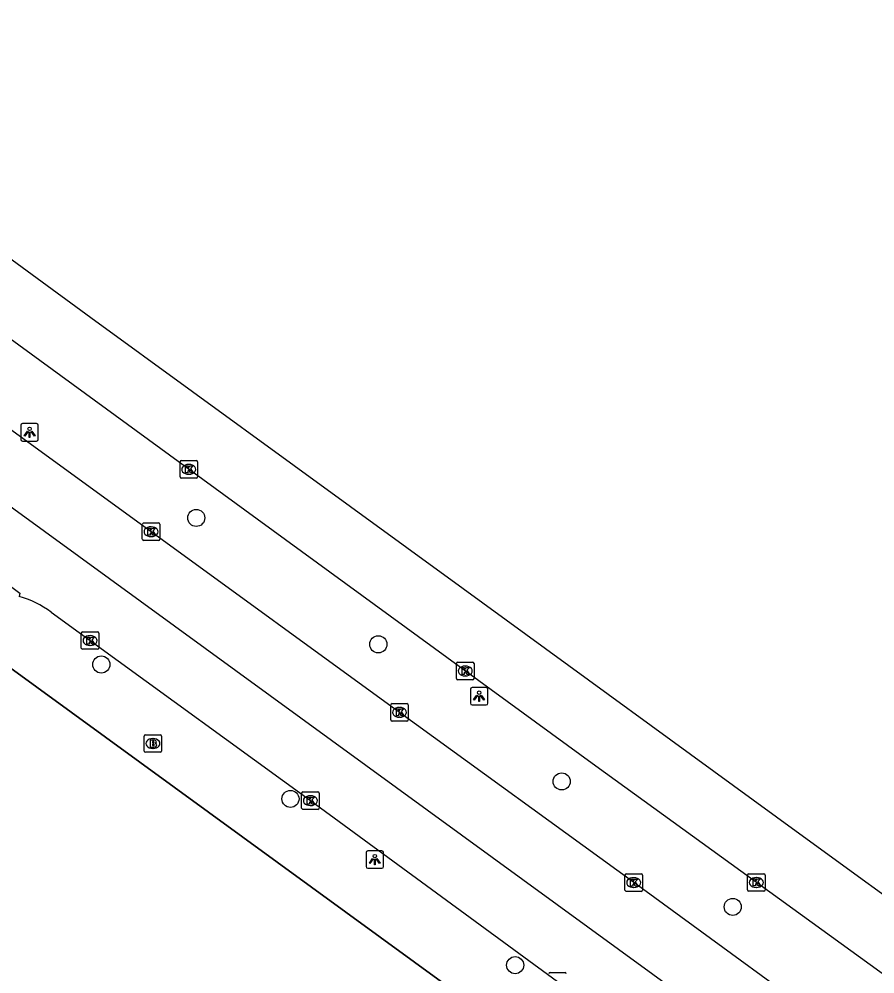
# Model space of a CAD drawing. Extents: x 159040 to 160094, y 381214 to 382518.
# Drawn here: x 159865.9 to 159914.8, y 382296.4 to 382351 of the extents above; entities that cross this region are included whole.
import ezdxf

# ---------------------------------------------------------------- set-up
doc = ezdxf.new("R2010")
doc.units = 0
for name, color, linetype in [('IMGEO_Boom', 7, 'Continuous'), ('IMGEO_Brandkraan', 7, 'Continuous'), ('IMGEO_Hek', 7, 'Continuous'), ('IMGEO_Kolk', 7, 'Continuous'), ('IMGEO_Lichtpunt', 7, 'Continuous'), ('IMGEO_Rijbaan_lokaal_gesloten', 7, 'Continuous'), ('IMGEO_Rijbaan_lokaal_open', 7, 'Continuous'), ('IMGEO_Rijbaan_regionaal_gesloten', 7, 'Continuous'), ('IMGEO_Voetpad_open', 7, 'Continuous')]:
    doc.layers.add(name, color=color, linetype=linetype)

msp = doc.modelspace()

# ---------------------------------------------------------------- linework, layer by layer
at = {"layer": 'IMGEO_Boom'}
for centre in [(159876.002, 382322.46), (159886.4, 382315.236), (159870.578, 382314.082), (159896.873, 382307.4), (159881.381, 382306.402), (159906.643, 382300.23), (159894.219, 382296.899)]:
    msp.add_circle(centre, 0.489, dxfattribs=at)
at = {"layer": 'IMGEO_Brandkraan'}
for p, q in [((159873.024, 382309.139), (159873.024, 382309.991)), ((159873.099, 382310.065), (159873.951, 382310.065)), ((159873.512, 382309.845), (159873.537, 382309.845)), ((159874.025, 382309.991), (159874.025, 382309.139)), ((159873.535, 382309.285), (159873.51, 382309.285)), ((159873.951, 382309.065), (159873.099, 382309.065))]:
    msp.add_line(p, q, dxfattribs=at)
for points in [[(159873.024, 382309.139), (159873.024, 382309.991)], [(159873.099, 382310.065), (159873.951, 382310.065)], [(159873.372, 382309.765), (159873.372, 382309.365), (159873.585, 382309.365)], [(159873.603, 382309.765), (159873.372, 382309.765)], [(159873.551, 382309.684), (159873.497, 382309.684), (159873.497, 382309.608)], [(159874.025, 382309.991), (159874.025, 382309.139)], [(159873.497, 382309.608), (159873.55, 382309.608)], [(159873.559, 382309.532), (159873.497, 382309.532), (159873.497, 382309.451)], [(159873.497, 382309.451), (159873.559, 382309.451)], [(159873.951, 382309.065), (159873.099, 382309.065)]]:
    msp.add_lwpolyline(points, dxfattribs=at)
for centre, radius, start, end in [((159873.101, 382309.989), 0.0765, 91.552, 178.448), ((159873.101, 382309.989), 0.0765, 91.552, 178.448), ((159873.552, 382309.646), 0.0379, 267.8285, 90.9355), ((159873.607, 382309.62), 0.145, 59.4692, 91.5367), ((159873.632, 382309.667), 0.0922, 285.5137, 58.1501), ((159873.949, 382309.989), 0.0765, 1.552, 88.448), ((159873.949, 382309.989), 0.0765, 1.552, 88.448), ((159873.101, 382309.141), 0.0765, 181.552, 268.448), ((159873.101, 382309.141), 0.0765, 181.552, 268.448), ((159873.56, 382309.491), 0.0404, 269.8759, 90.5077), ((159873.591, 382309.616), 0.251, 268.6676, 293.5347), ((159873.637, 382309.475), 0.105, 301.3115, 78.989), ((159873.949, 382309.141), 0.0765, 271.552, 358.448), ((159873.949, 382309.141), 0.0765, 271.552, 358.448)]:
    msp.add_arc(centre, radius, start, end, dxfattribs=at)
for centre, major_axis, ratio, start_param, end_param in [((159873.511, 382309.565), (-0.387, 0.002), 0.722429, 4.712389, 7.853982), ((159873.536, 382309.565), (-0.39, 0.002), 0.717154, 1.570796, 4.712389)]:
    msp.add_ellipse(centre, major_axis=major_axis, ratio=ratio, start_param=start_param, end_param=end_param, dxfattribs=at)
at = {"layer": 'IMGEO_Hek'}
msp.add_lwpolyline([(159862.948, 382315.648), (159929.854, 382266.916)], dxfattribs=at)
at = {"layer": 'IMGEO_Kolk'}
for p, q in [((159875.073, 382324.81), (159875.073, 382325.662)), ((159875.148, 382325.736), (159876, 382325.736)), ((159875.561, 382325.516), (159875.586, 382325.516)), ((159876.074, 382325.662), (159876.074, 382324.81)), ((159875.584, 382324.956), (159875.559, 382324.956)), ((159876, 382324.736), (159875.148, 382324.736)), ((159872.921, 382321.245), (159872.921, 382322.097)), ((159872.996, 382322.171), (159873.848, 382322.171)), ((159873.409, 382321.951), (159873.434, 382321.951)), ((159873.922, 382322.097), (159873.922, 382321.245)), ((159873.848, 382321.171), (159872.996, 382321.171)), ((159873.432, 382321.391), (159873.407, 382321.391)), ((159869.436, 382315.025), (159869.436, 382315.877)), ((159869.511, 382315.951), (159870.363, 382315.951)), ((159869.924, 382315.731), (159869.949, 382315.731)), ((159870.437, 382315.877), (159870.437, 382315.025)), ((159869.947, 382315.171), (159869.922, 382315.171)), ((159870.363, 382314.951), (159869.511, 382314.951)), ((159890.867, 382313.285), (159890.867, 382314.137)), ((159890.942, 382314.211), (159891.794, 382314.211)), ((159891.868, 382314.137), (159891.868, 382313.285)), ((159891.355, 382313.991), (159891.38, 382313.991)), ((159891.794, 382313.211), (159890.942, 382313.211)), ((159891.378, 382313.431), (159891.353, 382313.431)), ((159887.184, 382311.847), (159888.036, 382311.847)), ((159887.109, 382310.921), (159887.109, 382311.773)), ((159887.597, 382311.627), (159887.622, 382311.627)), ((159888.11, 382311.773), (159888.11, 382310.921)), ((159888.036, 382310.847), (159887.184, 382310.847)), ((159887.62, 382311.067), (159887.595, 382311.067)), ((159882.019, 382305.878), (159882.019, 382306.73)), ((159882.094, 382306.804), (159882.946, 382306.804)), ((159882.507, 382306.584), (159882.532, 382306.584)), ((159883.02, 382306.73), (159883.02, 382305.878)), ((159882.53, 382306.024), (159882.505, 382306.024)), ((159882.946, 382305.804), (159882.094, 382305.804)), ((159900.487, 382301.193), (159900.487, 382302.045)), ((159900.562, 382302.119), (159901.414, 382302.119)), ((159901.488, 382302.045), (159901.488, 382301.193)), ((159907.491, 382301.198), (159907.491, 382302.05)), ((159907.566, 382302.124), (159908.418, 382302.124)), ((159908.492, 382302.05), (159908.492, 382301.198)), ((159900.975, 382301.899), (159901, 382301.899)), ((159907.979, 382301.904), (159908.004, 382301.904)), ((159901.414, 382301.119), (159900.562, 382301.119)), ((159900.998, 382301.339), (159900.973, 382301.339)), ((159908.418, 382301.124), (159907.566, 382301.124)), ((159908.002, 382301.344), (159907.977, 382301.344)), ((159896.212, 382296.474), (159897.064, 382296.474))]:
    msp.add_line(p, q, dxfattribs=at)
for points in [[(159875.073, 382324.81), (159875.073, 382325.662)], [(159875.148, 382325.736), (159876, 382325.736)], [(159876.074, 382325.662), (159876.074, 382324.81)], [(159875.394, 382325.436), (159875.517, 382325.436), (159875.517, 382325.285), (159875.647, 382325.436), (159875.811, 382325.436), (159875.665, 382325.285), (159875.818, 382325.036), (159875.666, 382325.036), (159875.581, 382325.2), (159875.517, 382325.133), (159875.517, 382325.036), (159875.394, 382325.036), (159875.394, 382325.436)], [(159876, 382324.736), (159875.148, 382324.736)], [(159872.921, 382321.245), (159872.921, 382322.097)], [(159872.996, 382322.171), (159873.848, 382322.171)], [(159873.242, 382321.871), (159873.365, 382321.871), (159873.365, 382321.72), (159873.495, 382321.871), (159873.659, 382321.871), (159873.513, 382321.72), (159873.666, 382321.471), (159873.514, 382321.471), (159873.429, 382321.635), (159873.365, 382321.568), (159873.365, 382321.471), (159873.242, 382321.471), (159873.242, 382321.871)], [(159873.922, 382322.097), (159873.922, 382321.245)], [(159873.848, 382321.171), (159872.996, 382321.171)], [(159869.436, 382315.025), (159869.436, 382315.877)], [(159869.511, 382315.951), (159870.363, 382315.951)], [(159870.437, 382315.877), (159870.437, 382315.025)], [(159869.757, 382315.651), (159869.88, 382315.651), (159869.88, 382315.5), (159870.01, 382315.651), (159870.174, 382315.651), (159870.028, 382315.5), (159870.181, 382315.251), (159870.029, 382315.251), (159869.944, 382315.415), (159869.88, 382315.348), (159869.88, 382315.251), (159869.757, 382315.251), (159869.757, 382315.651)], [(159870.363, 382314.951), (159869.511, 382314.951)], [(159890.867, 382313.285), (159890.867, 382314.137)], [(159890.942, 382314.211), (159891.794, 382314.211)], [(159891.868, 382314.137), (159891.868, 382313.285)], [(159891.188, 382313.911), (159891.311, 382313.911), (159891.311, 382313.76), (159891.441, 382313.911), (159891.605, 382313.911), (159891.459, 382313.76), (159891.612, 382313.511), (159891.46, 382313.511), (159891.375, 382313.675), (159891.311, 382313.608), (159891.311, 382313.511), (159891.188, 382313.511), (159891.188, 382313.911)], [(159891.794, 382313.211), (159890.942, 382313.211)], [(159887.184, 382311.847), (159888.036, 382311.847)], [(159887.109, 382310.921), (159887.109, 382311.773)], [(159887.43, 382311.547), (159887.553, 382311.547), (159887.553, 382311.396), (159887.683, 382311.547), (159887.847, 382311.547), (159887.701, 382311.396), (159887.854, 382311.147), (159887.702, 382311.147), (159887.617, 382311.311), (159887.553, 382311.244), (159887.553, 382311.147), (159887.43, 382311.147), (159887.43, 382311.547)], [(159888.11, 382311.773), (159888.11, 382310.921)], [(159888.036, 382310.847), (159887.184, 382310.847)], [(159882.019, 382305.878), (159882.019, 382306.73)], [(159882.094, 382306.804), (159882.946, 382306.804)], [(159882.34, 382306.504), (159882.463, 382306.504), (159882.463, 382306.353), (159882.593, 382306.504), (159882.757, 382306.504), (159882.611, 382306.353), (159882.764, 382306.104), (159882.612, 382306.104), (159882.527, 382306.268), (159882.463, 382306.201), (159882.463, 382306.104), (159882.34, 382306.104), (159882.34, 382306.504)], [(159883.02, 382306.73), (159883.02, 382305.878)], [(159882.946, 382305.804), (159882.094, 382305.804)], [(159900.487, 382301.193), (159900.487, 382302.045)], [(159900.562, 382302.119), (159901.414, 382302.119)], [(159901.488, 382302.045), (159901.488, 382301.193)], [(159907.491, 382301.198), (159907.491, 382302.05)], [(159907.566, 382302.124), (159908.418, 382302.124)], [(159908.492, 382302.05), (159908.492, 382301.198)], [(159900.808, 382301.819), (159900.931, 382301.819), (159900.931, 382301.668), (159901.061, 382301.819), (159901.225, 382301.819), (159901.079, 382301.668), (159901.232, 382301.419), (159901.08, 382301.419), (159900.995, 382301.583), (159900.931, 382301.516), (159900.931, 382301.419), (159900.808, 382301.419), (159900.808, 382301.819)], [(159907.812, 382301.824), (159907.935, 382301.824), (159907.935, 382301.673), (159908.065, 382301.824), (159908.229, 382301.824), (159908.083, 382301.673), (159908.236, 382301.424), (159908.084, 382301.424), (159907.999, 382301.588), (159907.935, 382301.521), (159907.935, 382301.424), (159907.812, 382301.424), (159907.812, 382301.824)], [(159901.414, 382301.119), (159900.562, 382301.119)], [(159908.418, 382301.124), (159907.566, 382301.124)], [(159896.212, 382296.474), (159897.064, 382296.474)]]:
    msp.add_lwpolyline(points, dxfattribs=at)
for centre, start, end in [((159875.15, 382325.66), 91.552, 178.448), ((159875.15, 382325.66), 91.552, 178.448), ((159875.998, 382325.66), 1.552, 88.448), ((159875.998, 382325.66), 1.552, 88.448), ((159875.15, 382324.812), 181.552, 268.448), ((159875.15, 382324.812), 181.552, 268.448), ((159875.998, 382324.812), 271.552, 358.448), ((159875.998, 382324.812), 271.552, 358.448), ((159872.998, 382322.095), 91.552, 178.448), ((159872.998, 382322.095), 91.552, 178.448), ((159873.846, 382322.095), 1.552, 88.448), ((159873.846, 382322.095), 1.552, 88.448), ((159872.998, 382321.247), 181.552, 268.448), ((159872.998, 382321.247), 181.552, 268.448), ((159873.846, 382321.247), 271.552, 358.448), ((159873.846, 382321.247), 271.552, 358.448), ((159869.513, 382315.875), 91.552, 178.448), ((159869.513, 382315.875), 91.552, 178.448), ((159870.361, 382315.875), 1.552, 88.448), ((159870.361, 382315.875), 1.552, 88.448), ((159869.513, 382315.027), 181.552, 268.448), ((159869.513, 382315.027), 181.552, 268.448), ((159870.361, 382315.027), 271.552, 358.448), ((159870.361, 382315.027), 271.552, 358.448), ((159890.944, 382314.135), 91.552, 178.448), ((159890.944, 382314.135), 91.552, 178.448), ((159891.792, 382314.135), 1.552, 88.448), ((159891.792, 382314.135), 1.552, 88.448), ((159890.944, 382313.287), 181.552, 268.448), ((159890.944, 382313.287), 181.552, 268.448), ((159891.792, 382313.287), 271.552, 358.448), ((159891.792, 382313.287), 271.552, 358.448), ((159887.186, 382311.771), 91.552, 178.448), ((159887.186, 382311.771), 91.552, 178.448), ((159888.034, 382311.771), 1.552, 88.448), ((159888.034, 382311.771), 1.552, 88.448), ((159887.186, 382310.923), 181.552, 268.448), ((159887.186, 382310.923), 181.552, 268.448), ((159888.034, 382310.923), 271.552, 358.448), ((159888.034, 382310.923), 271.552, 358.448), ((159882.096, 382306.728), 91.552, 178.448), ((159882.096, 382306.728), 91.552, 178.448), ((159882.944, 382306.728), 1.552, 88.448), ((159882.944, 382306.728), 1.552, 88.448), ((159882.096, 382305.88), 181.552, 268.448), ((159882.096, 382305.88), 181.552, 268.448), ((159882.944, 382305.88), 271.552, 358.448), ((159882.944, 382305.88), 271.552, 358.448), ((159900.564, 382302.043), 91.552, 178.448), ((159900.564, 382302.043), 91.552, 178.448), ((159901.412, 382302.043), 1.552, 88.448), ((159901.412, 382302.043), 1.552, 88.448), ((159907.568, 382302.048), 91.552, 178.448), ((159907.568, 382302.048), 91.552, 178.448), ((159908.416, 382302.048), 1.552, 88.448), ((159908.416, 382302.048), 1.552, 88.448), ((159900.564, 382301.195), 181.552, 268.448), ((159900.564, 382301.195), 181.552, 268.448), ((159901.412, 382301.195), 271.552, 358.448), ((159901.412, 382301.195), 271.552, 358.448), ((159907.568, 382301.2), 181.552, 268.448), ((159907.568, 382301.2), 181.552, 268.448), ((159908.416, 382301.2), 271.552, 358.448), ((159908.416, 382301.2), 271.552, 358.448), ((159896.214, 382296.398), 91.552, 178.448), ((159896.214, 382296.398), 91.552, 178.448), ((159897.062, 382296.398), 1.552, 88.448), ((159897.062, 382296.398), 1.552, 88.448)]:
    msp.add_arc(centre, 0.0765, start, end, dxfattribs=at)
for centre, major_axis, ratio, start_param, end_param in [((159875.56, 382325.236), (-0.387, 0.002), 0.722429, 4.712389, 7.853982), ((159875.585, 382325.236), (-0.39, 0.002), 0.717154, 1.570796, 4.712389), ((159873.408, 382321.671), (-0.387, 0.002), 0.722429, 4.712389, 7.853982), ((159873.433, 382321.671), (-0.39, 0.002), 0.717154, 1.570796, 4.712389), ((159869.923, 382315.451), (-0.387, 0.002), 0.722429, 4.712389, 7.853982), ((159869.948, 382315.451), (-0.39, 0.002), 0.717154, 1.570796, 4.712389), ((159891.354, 382313.711), (-0.387, 0.002), 0.722429, 4.712389, 7.853982), ((159891.379, 382313.711), (-0.39, 0.002), 0.717154, 1.570796, 4.712389), ((159887.596, 382311.347), (-0.387, 0.002), 0.722429, 4.712389, 7.853982), ((159887.621, 382311.347), (-0.39, 0.002), 0.717154, 1.570796, 4.712389), ((159882.506, 382306.304), (-0.387, 0.002), 0.722429, 4.712389, 7.853982), ((159882.531, 382306.304), (-0.39, 0.002), 0.717154, 1.570796, 4.712389), ((159900.974, 382301.619), (-0.387, 0.002), 0.722429, 4.712389, 7.853982), ((159900.999, 382301.619), (-0.39, 0.002), 0.717154, 1.570796, 4.712389), ((159907.978, 382301.624), (-0.387, 0.002), 0.722429, 4.712389, 7.853982), ((159908.003, 382301.624), (-0.39, 0.002), 0.717154, 1.570796, 4.712389)]:
    msp.add_ellipse(centre, major_axis=major_axis, ratio=ratio, start_param=start_param, end_param=end_param, dxfattribs=at)
at = {"layer": 'IMGEO_Lichtpunt'}
for p, q in [((159865.982, 382327.754), (159865.982, 382326.947)), ((159865.982, 382327.754), (159865.982, 382326.947)), ((159866.884, 382327.849), (159866.076, 382327.849)), ((159866.884, 382327.849), (159866.076, 382327.849)), ((159866.978, 382326.947), (159866.978, 382327.754)), ((159866.978, 382326.947), (159866.978, 382327.754)), ((159866.076, 382326.853), (159866.884, 382326.853)), ((159866.076, 382326.853), (159866.884, 382326.853)), ((159891.658, 382312.672), (159891.658, 382311.865)), ((159891.658, 382312.672), (159891.658, 382311.865)), ((159892.56, 382312.767), (159891.752, 382312.767)), ((159892.56, 382312.767), (159891.752, 382312.767)), ((159892.654, 382311.865), (159892.654, 382312.672)), ((159892.654, 382311.865), (159892.654, 382312.672)), ((159891.752, 382311.771), (159892.56, 382311.771)), ((159891.752, 382311.771), (159892.56, 382311.771)), ((159885.7, 382303.336), (159885.7, 382302.529)), ((159885.7, 382303.336), (159885.7, 382302.529)), ((159886.602, 382303.431), (159885.794, 382303.431)), ((159886.602, 382303.431), (159885.794, 382303.431)), ((159886.696, 382302.529), (159886.696, 382303.336)), ((159886.696, 382302.529), (159886.696, 382303.336)), ((159885.794, 382302.435), (159886.602, 382302.435)), ((159885.794, 382302.435), (159886.602, 382302.435))]:
    msp.add_line(p, q, dxfattribs=at)
for points in [[(159866.356, 382327.418), (159866.395, 382327.39), (159866.207, 382327.128), (159866.169, 382327.155), (159866.356, 382327.418)], [(159866.458, 382327.37), (159866.505, 382327.37), (159866.505, 382327.048), (159866.458, 382327.048), (159866.458, 382327.37)], [(159866.568, 382327.39), (159866.606, 382327.417), (159866.793, 382327.155), (159866.754, 382327.127), (159866.568, 382327.39)], [(159892.032, 382312.336), (159892.071, 382312.308), (159891.883, 382312.046), (159891.845, 382312.073), (159892.032, 382312.336)], [(159892.134, 382312.288), (159892.181, 382312.288), (159892.181, 382311.966), (159892.134, 382311.966), (159892.134, 382312.288)], [(159892.244, 382312.308), (159892.282, 382312.335), (159892.469, 382312.073), (159892.43, 382312.045), (159892.244, 382312.308)], [(159886.074, 382303), (159886.113, 382302.972), (159885.925, 382302.71), (159885.887, 382302.737), (159886.074, 382303)], [(159886.176, 382302.952), (159886.223, 382302.952), (159886.223, 382302.63), (159886.176, 382302.63), (159886.176, 382302.952)], [(159886.286, 382302.972), (159886.324, 382302.999), (159886.511, 382302.737), (159886.472, 382302.709), (159886.286, 382302.972)]]:
    msp.add_lwpolyline(points, dxfattribs=at)
for centre in [(159866.481, 382327.552), (159892.157, 382312.47), (159886.199, 382303.134)]:
    msp.add_circle(centre, 0.0994, dxfattribs=at)
for centre, start, end in [((159866.076, 382327.754), 90, 180), ((159866.076, 382327.754), 90, 180), ((159866.884, 382327.754), 0, 90), ((159866.884, 382327.754), 0, 90), ((159866.076, 382326.947), 180, 270), ((159866.076, 382326.947), 180, 270), ((159866.884, 382326.947), 270, 0), ((159866.884, 382326.947), 270, 360), ((159891.752, 382312.672), 90, 180), ((159891.752, 382312.672), 90, 180), ((159892.56, 382312.672), 0, 90), ((159892.56, 382312.672), 0, 90), ((159891.752, 382311.865), 180, 270), ((159891.752, 382311.865), 180, 270), ((159892.56, 382311.865), 270, 0), ((159892.56, 382311.865), 270, 360), ((159885.794, 382303.336), 90, 180), ((159885.794, 382303.336), 90, 180), ((159886.602, 382303.336), 0, 90), ((159886.602, 382303.336), 0, 90), ((159885.794, 382302.529), 180, 270), ((159885.794, 382302.529), 180, 270), ((159886.602, 382302.529), 270, 0), ((159886.602, 382302.529), 270, 360)]:
    msp.add_arc(centre, 0.0946, start, end, dxfattribs=at)
at = {"layer": 'IMGEO_Rijbaan_lokaal_gesloten'}
for points in [[(159860.098, 382326.954), (159963.943, 382251.311), (159964.399, 382250.985)], [(159857.331, 382324.565), (159865.928, 382318.154), (159865.883, 382317.974)], [(159867.707, 382317.081), (159869.938, 382315.452), (159882.52, 382306.304), (159896.64, 382295.974), (159910.01, 382286.237), (159924.195, 382275.892), (159931.071, 382270.91)]]:
    msp.add_lwpolyline(points, dxfattribs=at)
msp.add_arc((159864.436, 382312.709), 5.46, 53.1958, 74.633, dxfattribs=at)
at = {"layer": 'IMGEO_Rijbaan_lokaal_open'}
msp.add_lwpolyline([(159962.132, 382260.303), (159962.021, 382259.918), (159961.321, 382259.474), (159959.363, 382259.335), (159958.631, 382259.627), (159941.854, 382271.835), (159928.499, 382281.523), (159914.337, 382291.879), (159900.987, 382301.618), (159887.61, 382311.346), (159873.422, 382321.67), (159855.959, 382334.361), (159849.389, 382339.159), (159848.991, 382339.449), (159845.746, 382341.819), (159845.434, 382342.048), (159839.763, 382346.189), (159823.95, 382357.69), (159814.386, 382364.635)], dxfattribs=at)
at = {"layer": 'IMGEO_Rijbaan_regionaal_gesloten'}
for points in [[(159951.408, 382270.111), (159950.255, 382270.973), (159942.86, 382276.362), (159898.832, 382308.266), (159879.476, 382322.389), (159862.74, 382334.601), (159851.859, 382342.552), (159851.467, 382342.838), (159848.225, 382345.207), (159847.909, 382345.438), (159842.302, 382349.754), (159825.931, 382361.611), (159744.721, 382421.135)], [(159783.046, 382397.512), (159792.701, 382390.495), (159795.96, 382388.126), (159799.22, 382385.757), (159802.363, 382383.409), (159805.64, 382381.03), (159808.836, 382378.709), (159812.105, 382376.312), (159815.33, 382373.948), (159818.555, 382371.583), (159821.779, 382369.219), (159825.056, 382366.853), (159828.23, 382364.509), (159831.443, 382362.135), (159834.514, 382359.988), (159841.784, 382354.652), (159848.153, 382349.977), (159850.441, 382348.236), (159854.064, 382345.58), (159869.972, 382333.921), (159881.592, 382325.454), (159891.241, 382318.424), (159910.26, 382304.565), (159935.563, 382286.156)]]:
    msp.add_lwpolyline(points, dxfattribs=at)
at = {"layer": 'IMGEO_Voetpad_open'}
msp.add_lwpolyline([(159929.854, 382266.916), (159862.948, 382315.648)], dxfattribs=at)

doc.saveas('drawing.dxf')
